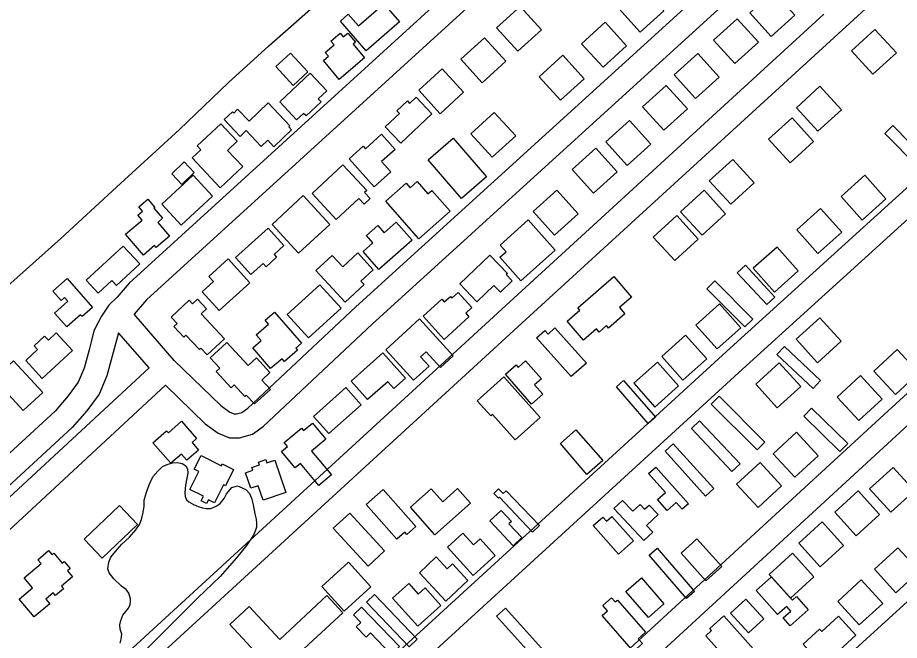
# Model space of a CAD drawing. Extents: x 3704301 to 3742427, y 506229 to 532009.
# Drawn here: x 3733348 to 3734457, y 515315 to 516097 of the extents above; entities that cross this region are included whole.
import ezdxf

# ---------------------------------------------------------------- set-up
doc = ezdxf.new("R2010")
doc.units = 0
for name, color, linetype in [('V-BLDG-OTLN', 7, 'Continuous'), ('V-ROAD-CNTR', 7, 'Continuous'), ('V-SITE-VEGE', 7, 'Continuous'), ('V-TOPO-SHOR', 7, 'Continuous')]:
    doc.layers.add(name, color=color, linetype=linetype)

msp = doc.modelspace()

# ---------------------------------------------------------------- linework, layer by layer
at = {"layer": 'V-BLDG-OTLN'}
for points in [[(3734131.2, 516079.1), (3734160.9, 516106), (3734134, 516135.6), (3734104.4, 516108.8)], [(3734296.2, 516073.7), (3734325.8, 516100.6), (3734299, 516130.2), (3734269.3, 516103.4)], [(3733828.7, 516092.1), (3733786.9, 516055.6), (3733754.3, 516093), (3733764.1, 516101.6), (3733776.9, 516086.9), (3733808.9, 516114.8)], [(3733980.3, 516111.5), (3733950.7, 516084.6), (3733977.6, 516055), (3734007.2, 516081.9)], [(3734084.6, 516035), (3734114.2, 516061.8), (3734087.4, 516091.5), (3734057.7, 516064.6)], [(3734250.4, 516039.5), (3734280.1, 516066.3), (3734253.2, 516096), (3734223.6, 516069.1)], [(3734426.6, 516082.6), (3734397.1, 516055.6), (3734424, 516026.1), (3734453.6, 516053.1)], [(3733784.8, 516046.8), (3733752.9, 516019.7), (3733732.9, 516043.3), (3733739.4, 516048.8), (3733735.2, 516053.7), (3733746.3, 516063.1), (3733742.4, 516067.7), (3733754.1, 516077.6), (3733757.9, 516073.1), (3733763.6, 516077.8), (3733773.1, 516066.5), (3733770.2, 516064)], [(3733935.4, 516072), (3733905.8, 516045.1), (3733932.7, 516015.5), (3733962.3, 516042.4)], [(3733713.2, 516029), (3733694.8, 516012.2), (3733673.1, 516036), (3733691.5, 516052.7)], [(3734031.2, 515993.5), (3734060.9, 516020.3), (3734034, 516050), (3734004.4, 516023.1)], [(3734200.9, 515995.7), (3734230.6, 516022.5), (3734203.7, 516052.2), (3734174.1, 516025.3)], [(3733678, 515991.3), (3733716.4, 516027.5), (3733737.2, 516005.4), (3733726.5, 515995.2), (3733730, 515991.5), (3733711.1, 515973.8), (3733708.1, 515977), (3733699.2, 515968.7)], [(3733882.4, 516033.1), (3733852.8, 516006.1), (3733879.7, 515976.6), (3733909.3, 516003.5)], [(3734161.2, 515955.7), (3734190.9, 515982.5), (3734164, 516012.2), (3734134.4, 515985.3)], [(3734357.4, 516011), (3734327.9, 515984), (3734354.8, 515954.5), (3734384.4, 515981.5)], [(3733663.5, 515990.1), (3733690.9, 515961.5), (3733689.4, 515960), (3733692.9, 515956.4), (3733670.7, 515935.1), (3733662.9, 515943.2), (3733654.7, 515935.4), (3733635.6, 515955.3), (3733628.1, 515948.1), (3733608, 515969.1), (3733618.4, 515979.1), (3733620.1, 515977.3), (3733625.1, 515982.1), (3733639.5, 515967.1)], [(3733869.4, 515976.4), (3733830.3, 515939.5), (3733810.8, 515960.2), (3733828.5, 515976.9), (3733825.3, 515980.2), (3733838.5, 515992.6), (3733841.3, 515989.6), (3733849.6, 515997.4)], [(3733945.1, 515921.8), (3733974.8, 515948.6), (3733947.9, 515978.3), (3733918.3, 515951.4)], [(3734115.1, 515911.5), (3734144.7, 515938.4), (3734117.9, 515968), (3734088.2, 515941.2)], [(3734322.4, 515971.3), (3734292.9, 515944.4), (3734319.8, 515914.8), (3734349.4, 515941.8)], [(3733603.2, 515883.5), (3733568, 515921), (3733578.9, 515931.2), (3733574.3, 515936.1), (3733604, 515964), (3733624.6, 515942), (3733612.4, 515930.5), (3733631.5, 515910.1)], [(3734449.1, 515961.7), (3734439.1, 515951.9), (3734481.1, 515909.2), (3734491.1, 515919)], [(3733823.1, 515931.8), (3733806.1, 515916.4), (3733817.7, 515903.7), (3733796.8, 515884.8), (3733765.2, 515919.7), (3733782.8, 515935.6), (3733785.7, 515932.5), (3733805.9, 515950.8)], [(3733896.2, 515945.8), (3733938, 515897.1), (3733906.6, 515870.1), (3733864.8, 515918.8)], [(3734072.7, 515876.8), (3734102.3, 515903.7), (3734075.5, 515933.3), (3734045.8, 515906.5)], [(3733542.2, 515900.9), (3733557.8, 515916), (3733570.6, 515902.7), (3733555, 515887.6)], [(3733757.5, 515912.4), (3733787.6, 515880.1), (3733784.8, 515877.5), (3733791.7, 515870.1), (3733784.1, 515862.9), (3733777.4, 515870.1), (3733749, 515843.7), (3733718.6, 515876.3)], [(3734247.8, 515919.2), (3734218.2, 515892.3), (3734245.2, 515862.7), (3734274.8, 515889.7)], [(3733593.6, 515873.1), (3733554.2, 515836.6), (3733529.8, 515862.9), (3733569.3, 515899.4)], [(3733852.9, 515819.5), (3733811.5, 515866.8), (3733837.1, 515889.2), (3733842.1, 515883.5), (3733850.8, 515891.2), (3733864.2, 515875.9), (3733869.1, 515880.2), (3733892.2, 515853.9)], [(3734410.6, 515842.9), (3734440.5, 515869.5), (3734413.8, 515899.4), (3734384, 515872.7)], [(3734023.6, 515823.9), (3734053.2, 515850.8), (3734026.4, 515880.4), (3733996.7, 515853.6)], [(3734211.8, 515880.4), (3734182.2, 515853.4), (3734209.2, 515823.8), (3734238.7, 515850.8)], [(3733506.6, 515798.9), (3733484.2, 515825.1), (3733505, 515842.9), (3733499.6, 515849.2), (3733505.5, 515854.2), (3733500.9, 515859.6), (3733512.1, 515869.2), (3733520.9, 515858.9), (3733519.6, 515857.8), (3733530.6, 515845.1), (3733524.6, 515840), (3733539.4, 515822.7), (3733522.5, 515808.3), (3733520.4, 515810.8)], [(3733701.8, 515801.1), (3733668.4, 515837.2), (3733707.6, 515873.6), (3733741, 515837.5)], [(3734354.9, 515801), (3734384.8, 515827.6), (3734358.1, 515857.4), (3734328.3, 515830.8)], [(3734177.3, 515848.5), (3734147.8, 515821.5), (3734174.8, 515792), (3734204.3, 515818.9)], [(3733844.5, 515817.5), (3733802.6, 515780.7), (3733782.8, 515803.3), (3733795.2, 515814.3), (3733787.2, 515823.4), (3733801.4, 515835.9), (3733809.4, 515826.8), (3733824.5, 515840.2)], [(3733990.6, 515843), (3734024.4, 515805.2), (3733981.4, 515766.7), (3733955, 515796.2), (3733962.7, 515803.1), (3733955.3, 515811.4)], [(3733622.4, 515795.7), (3733663.3, 515832.8), (3733683.2, 515810.9), (3733670.9, 515799.6), (3733674, 515796.2), (3733660.9, 515784.2), (3733657.2, 515788.3), (3733641.8, 515774.4)], [(3733434.7, 515767.4), (3733481.3, 515810.2), (3733502, 515787.7), (3733472.6, 515760.8), (3733467, 515766.9), (3733449.7, 515751.1)], [(3733760.1, 515739.9), (3733723.6, 515779.7), (3733744.1, 515798.4), (3733757.2, 515784.2), (3733776.2, 515801.6), (3733795.7, 515780.4), (3733780.1, 515766.1), (3733784, 515761.8)], [(3734300.3, 515752.4), (3734330.1, 515779.1), (3734303.5, 515808.9), (3734273.6, 515782.3)], [(3733613.3, 515794.1), (3733640.4, 515764.1), (3733601.8, 515729.2), (3733580.6, 515752.6), (3733594.9, 515765.6), (3733589, 515772.1)], [(3733942.3, 515798.8), (3733964.4, 515775.7), (3733963, 515774.4), (3733970.5, 515766.5), (3733955.5, 515752.2), (3733947.4, 515760.7), (3733926, 515740.2), (3733904.5, 515762.8)], [(3734263.7, 515786.2), (3734253.4, 515776.7), (3734290.5, 515736.6), (3734300.8, 515746.1)], [(3733410.8, 515769.3), (3733442.5, 515733.2), (3733429.5, 515721.7), (3733427.4, 515724), (3733410.1, 515708.7), (3733394.8, 515726), (3733411.7, 515740.9), (3733407.5, 515745.7), (3733403, 515741.7), (3733392.8, 515753.4)], [(3734098, 515771.9), (3734120.5, 515746), (3734105.4, 515733), (3734112.2, 515725.1), (3734091.7, 515707.2), (3734089, 515710.3), (3734079.6, 515702.2), (3734076.4, 515706), (3734060.2, 515691.9), (3734039.6, 515715.7), (3734055.6, 515729.6), (3734052.9, 515732.7)], [(3733687.4, 515724.2), (3733728.5, 515761.7), (3733755.3, 515732.3), (3733714.1, 515694.9)], [(3734225.1, 515766.4), (3734215.2, 515756.5), (3734263, 515708.6), (3734272.9, 515718.5)], [(3733916, 515721.4), (3733884.7, 515692.9), (3733858.2, 515722.1), (3733881.7, 515743.5), (3733884.9, 515740), (3733892.6, 515747), (3733894.6, 515744.8), (3733902.4, 515752), (3733919.7, 515732.9), (3733911.9, 515725.8)], [(3733608.4, 515693.8), (3733586.7, 515673.4), (3733578.6, 515682), (3733576.9, 515680.3), (3733559.9, 515698.4), (3733557.3, 515695.9), (3733545, 515709.1), (3733548.9, 515712.8), (3733541.4, 515720.8), (3733564.1, 515742.1), (3733568.2, 515737.7), (3733574.4, 515743.5), (3733585.8, 515731.3), (3733579.2, 515725.1)], [(3734228, 515681), (3734257.8, 515707.6), (3734231.1, 515737.5), (3734201.3, 515710.8)], [(3733671.5, 515727.1), (3733705.3, 515688), (3733698.1, 515681.8), (3733700.4, 515679.2), (3733683.9, 515665), (3733680.9, 515668.5), (3733666.5, 515656.2), (3733644, 515682.3), (3733654.7, 515691.6), (3733648.5, 515698.8), (3733663.9, 515712.1), (3733659.7, 515716.9)], [(3733811.3, 515680), (3733853.8, 515718.8), (3733896.3, 515672.3), (3733880.3, 515657.7), (3733862.2, 515677.4), (3733855.2, 515671), (3733865.8, 515659.3), (3733846.4, 515641.6)], [(3734357.3, 515720.1), (3734327.6, 515693.3), (3734354.5, 515663.6), (3734384.1, 515690.5)], [(3733417.5, 515679.1), (3733379.3, 515643.9), (3733358.5, 515666.5), (3733373.4, 515680.3), (3733369.2, 515684.9), (3733382.2, 515697), (3733387, 515691.9), (3733397, 515701.2)], [(3734024.2, 515707.3), (3734063.7, 515663.1), (3734044.7, 515646.1), (3734001.1, 515695), (3734011.6, 515704.3), (3734015.8, 515699.7)], [(3734185.1, 515641.6), (3734215, 515668.3), (3734188.3, 515698.1), (3734158.5, 515671.5)], [(3733611.4, 515689.1), (3733638.2, 515660.2), (3733648.6, 515669.8), (3733665.7, 515651.4), (3733655.4, 515641.8), (3733666.2, 515630.1), (3733646.4, 515611.8), (3733636, 515623), (3733634.2, 515621.3), (3733620.8, 515635.8), (3733617, 515632.2), (3733598.1, 515652.6), (3733602.8, 515656.9), (3733590.7, 515669.9)], [(3734313, 515684.1), (3734303.3, 515674), (3734348.7, 515631.2), (3734358.3, 515641.3)], [(3734452.4, 515623.8), (3734481.8, 515650.9), (3734454.7, 515680.3), (3734425.3, 515653.2)], [(3733767.7, 515640.5), (3733807.5, 515676), (3733836, 515644.1), (3733821.6, 515631.2), (3733813.9, 515639.8), (3733788.6, 515617.2)], [(3733343.1, 515666.2), (3733379.9, 515626.3), (3733355.2, 515603.5), (3733318.4, 515643.4)], [(3733994.8, 515611.7), (3733962, 515649.4), (3733975.2, 515660.9), (3733977.8, 515657.8), (3733987.3, 515666.1), (3734007.1, 515643.4), (3733998.6, 515636), (3734009, 515624.1)], [(3734149.9, 515607.9), (3734179.7, 515634.6), (3734153, 515664.4), (3734123.2, 515637.8)], [(3734306.3, 515663.5), (3734276.6, 515636.7), (3734303.5, 515607), (3734333.2, 515633.9)], [(3734406.2, 515590.9), (3734435.7, 515618), (3734408.6, 515647.4), (3734379.2, 515620.3)], [(3733959.9, 515645.7), (3734005.4, 515594.7), (3733974, 515566.7), (3733945.5, 515598.6), (3733943.4, 515596.8), (3733926.4, 515615.9)], [(3734110.5, 515641.4), (3734150.6, 515595.2), (3734141.5, 515587.3), (3734101.4, 515633.5)], [(3733720.4, 515596), (3733761.3, 515632.5), (3733780.6, 515610.8), (3733739.6, 515574.6)], [(3734230.5, 515621.6), (3734220.6, 515611.7), (3734278.3, 515554), (3734288.2, 515563.9)], [(3734347, 515606.3), (3734337.2, 515596.3), (3734382.5, 515552.2), (3734392.3, 515562.2)], [(3734205.9, 515590.4), (3734195.7, 515580.8), (3734246.8, 515526.8), (3734257, 515536.4)], [(3733540.9, 515537.2), (3733518.5, 515563.1), (3733535.8, 515578.1), (3733538, 515575.6), (3733554.6, 515590), (3733573.5, 515568.2), (3733567.7, 515563.2), (3733575.8, 515553.9), (3733561.1, 515541.1), (3733554.4, 515548.9)], [(3733727.2, 515509.5), (3733704.1, 515537), (3733697.4, 515531.4), (3733680.1, 515552.2), (3733687.6, 515558.4), (3733683.5, 515563.2), (3733705.3, 515581.4), (3733707.9, 515578.3), (3733719.2, 515587.8), (3733736.1, 515567.6), (3733718.1, 515552.5), (3733743.1, 515522.8)], [(3734050.5, 515579.1), (3734084.3, 515540.7), (3734064.3, 515523.1), (3734031, 515561.9)], [(3734325.7, 515519.8), (3734355.1, 515546.8), (3734328, 515576.3), (3734298.6, 515549.2)], [(3734173, 515561.6), (3734223.9, 515505.4), (3734213.6, 515496.1), (3734162.7, 515552.3)], [(3733619.9, 515529.3), (3733609.6, 515508.8), (3733607.2, 515510), (3733596, 515487.6), (3733588.4, 515491.4), (3733586, 515486.6), (3733579.2, 515490), (3733582.1, 515495.8), (3733565.1, 515504.4), (3733576.4, 515527), (3733570.6, 515530), (3733579.2, 515547), (3733604.7, 515534.2), (3733605.8, 515536.4)], [(3733671.7, 515541), (3733685.6, 515500.7), (3733657.1, 515490.9), (3733650.9, 515509), (3733641.8, 515505.9), (3733635, 515525.4), (3733644.1, 515528.6), (3733643, 515531.9), (3733652.5, 515535.1), (3733651.3, 515538.7), (3733660.5, 515541.8), (3733661.9, 515537.6)], [(3734279.7, 515481.7), (3734309.1, 515508.8), (3734282.1, 515538.2), (3734252.6, 515511.1)], [(3734151.1, 515532.4), (3734192, 515486.1), (3734184.3, 515479.4), (3734176.7, 515487.9), (3734165.2, 515477.8), (3734153.1, 515491.6), (3734163.1, 515500.4), (3734142, 515524.3)], [(3734449.4, 515532.1), (3734419.8, 515505.2), (3734446.7, 515475.6), (3734476.3, 515502.5)], [(3733808.2, 515504.4), (3733849.3, 515457.8), (3733837.9, 515447.8), (3733835.3, 515450.7), (3733825.2, 515441.8), (3733786.7, 515485.5)], [(3733918.1, 515487), (3733873.2, 515447.2), (3733842.3, 515482.1), (3733868.4, 515505.2), (3733883, 515488.8), (3733901.7, 515505.5)], [(3733962.8, 515502.8), (3734004.7, 515458.9), (3733996, 515450.7), (3733954.2, 515494.6), (3733953, 515493.4), (3733947.3, 515499.3), (3733953.3, 515505), (3733958.9, 515499.1)], [(3734405.6, 515502.6), (3734376, 515475.7), (3734402.9, 515446.1), (3734432.5, 515473)], [(3734135.9, 515440), (3734098.4, 515480.5), (3734109.3, 515490.6), (3734122, 515476.9), (3734131.2, 515485.4), (3734136.8, 515479.4), (3734142.6, 515484.8), (3734153.9, 515472.7), (3734139.2, 515459.2), (3734147.2, 515450.5)], [(3733432.1, 515441.9), (3733476.6, 515484.1), (3733499.3, 515460.1), (3733454.7, 515417.9)], [(3733766, 515474.7), (3733809.9, 515427.1), (3733789.3, 515408.1), (3733745.4, 515455.8)], [(3733971.4, 515433.6), (3733942.2, 515464.9), (3733956.5, 515478.1), (3733969.4, 515464.1), (3733966.3, 515461.2), (3733982.4, 515443.9)], [(3734104, 515423), (3734072.2, 515459.1), (3734084.3, 515469.7), (3734088.9, 515464.5), (3734095.6, 515470.4), (3734122.8, 515439.6)], [(3734360.3, 515463.7), (3734330.7, 515436.8), (3734357.6, 515407.2), (3734387.2, 515434.1)], [(3733949, 515421.2), (3733921.1, 515396.1), (3733888.9, 515431.9), (3733908.4, 515449.3), (3733921.7, 515434.6), (3733930.1, 515442.2)], [(3734214.1, 515389.4), (3734182.7, 515424.1), (3734202.6, 515442.1), (3734234.1, 515407.4)], [(3733350.4, 515366.6), (3733367.1, 515380.6), (3733356.5, 515393.2), (3733377.8, 515411.2), (3733373.7, 515416.1), (3733387.2, 515427.5), (3733391.7, 515422.2), (3733394, 515424.1), (3733404.4, 515411.7), (3733406.8, 515413.8), (3733414.4, 515404.8), (3733411.1, 515402.1), (3733417.5, 515394.6), (3733403.4, 515382.7), (3733405.9, 515379.6), (3733395.8, 515371.1), (3733393.1, 515374.3), (3733383.8, 515366.5), (3733388.9, 515360.4), (3733369.2, 515344.3)], [(3734152.7, 515430.4), (3734199.5, 515376), (3734189.5, 515367.4), (3734142.7, 515421.8)], [(3734323, 515424.2), (3734293.4, 515397.3), (3734320.3, 515367.6), (3734349.9, 515394.5)], [(3734453, 515374.5), (3734482.5, 515401.5), (3734455.5, 515431), (3734426, 515404)], [(3733792.6, 515382), (3733759, 515351.5), (3733731, 515382.4), (3733764.7, 515412.9)], [(3733914.6, 515389.8), (3733887, 515364), (3733853.6, 515399.7), (3733874.8, 515419.5), (3733888.7, 515404.7), (3733895.1, 515410.7)], [(3734132.8, 515393.1), (3734161.2, 515360.4), (3734141.8, 515343.5), (3734113.3, 515376.1)], [(3734296.7, 515394.6), (3734322.8, 515365.1), (3734328, 515369.7), (3734342.5, 515353.2), (3734319.8, 515333.1), (3734311.2, 515342.8), (3734320.9, 515351.3), (3734315.7, 515357.2), (3734304.2, 515347), (3734277.3, 515377.5)], [(3733880.6, 515358.7), (3733851.7, 515332.5), (3733820, 515367.7), (3733840.3, 515386), (3733852.3, 515372.8), (3733860.9, 515380.5)], [(3734406.9, 515334.1), (3734436.4, 515361.1), (3734409.4, 515390.6), (3734379.9, 515363.6)], [(3733639.5, 515357.2), (3733678, 515315.7), (3733737.4, 515370.9), (3733757.4, 515349.4), (3733698, 515294.3), (3733694.8, 515297.8), (3733671.8, 515276.5), (3733674.6, 515273.5), (3733650.8, 515251.5), (3733630.1, 515273.7), (3733652.5, 515294.4), (3733615.1, 515334.7)], [(3733797.3, 515372.5), (3733850.9, 515316.3), (3733840.7, 515306.7), (3733787.1, 515362.8)], [(3734122.9, 515300.6), (3734083.4, 515345.9), (3734090.1, 515351.7), (3734084.3, 515358.4), (3734095.4, 515368.1), (3734100, 515362.9), (3734102.8, 515365.3), (3734138.2, 515324.8), (3734129, 515316.7), (3734134.4, 515310.6)], [(3734264.4, 515366.5), (3734286.8, 515341.7), (3734267.4, 515324.2), (3734245, 515349)], [(3733781, 515356.4), (3733828.5, 515307.1), (3733818.2, 515297.1), (3733792.3, 515324), (3733786.7, 515318.6), (3733774.3, 515331.5), (3733780, 515337), (3733770.7, 515346.6)], [(3733961.9, 515355), (3734007.1, 515304.9), (3733996, 515294.9), (3733950.8, 515344.9)], [(3734236.6, 515345.5), (3734273.7, 515303.7), (3734248.5, 515281.3), (3734213.8, 515320.5), (3734221.2, 515327.1), (3734218.9, 515329.8)], [(3734402.7, 515321.2), (3734370.7, 515291.8), (3734367.2, 515295.6), (3734357.4, 515286.6), (3734336.2, 515309.7), (3734357, 515328.9), (3734359.8, 515325.9), (3734380.7, 515345.1)]]:
    msp.add_lwpolyline(points, close=True, dxfattribs=at)
at = {"layer": 'V-ROAD-CNTR'}
for points in [[(3733386, 515166.5), (3733987.5, 515718.1), (3734601.4, 516279.2), (3735215.3, 516838.1)], [(3733588.4, 514776.7), (3734463.4, 515580.9), (3735428.7, 516462.1)], [(3734133.2, 516350.5), (3733488.8, 515763.7), (3733473.7, 515746), (3733462.9, 515736.1), (3733454, 515722.3), (3733449.7, 515714.3), (3733444.3, 515703.9), (3733441, 515689.7), (3733438.3, 515679.9), (3733432.1, 515656.9), (3733424.5, 515639), (3733411.8, 515622), (3733395.5, 515602.9), (3733191, 515414.9)], [(3734153.5, 516328.4), (3733510.4, 515742.7), (3733494.8, 515724.5)], [(3733629.6, 514595), (3734373.5, 515277.9), (3735505.5, 516308.5)], [(3733484.1, 514986.6), (3734244.4, 515682), (3734804.9, 516190.7), (3734816.9, 516197), (3734830.5, 516200.6), (3734845.3, 516198.8), (3734858.2, 516193.4), (3734872.8, 516183.9), (3734968.1, 516082.2)], [(3733545.4, 515666.5), (3733603.8, 515609.9), (3733615.1, 515601.6), (3733620.8, 515599.3), (3733623.6, 515599.3), (3733630.5, 515601.2), (3733637.8, 515606.6), (3733773.9, 515734), (3734278.5, 516192.7)], [(3733504.3, 514964.4), (3734264.6, 515659.8), (3734822.2, 516165.9), (3734827.8, 516168.8), (3734832.6, 516170.1), (3734837.5, 516169.5), (3734844.1, 516166.8), (3734853.3, 516160.8), (3734945.9, 516061.9)], [(3733534.3, 515635.5), (3733584.4, 515586.9), (3733600.4, 515575.2), (3733614.8, 515569.4), (3733627.5, 515569.3), (3733643.9, 515573.7), (3733657, 515583.6), (3733794.3, 515712), (3734298.8, 516170.7)], [(3733365.7, 515188.6), (3733967.3, 515740.3), (3734362.5, 516101.5)], [(3733568.1, 514798.8), (3734443.2, 515603), (3734945.9, 516061.9)], [(3733545.4, 515666.5), (3733494.8, 515724.5)], [(3733475.3, 515701.2), (3733467.3, 515672), (3733460.5, 515647.1), (3733450.8, 515624), (3733435.3, 515603.2), (3733417.1, 515582), (3733211.3, 515392.8)], [(3733217.8, 515383.6), (3733513.7, 515657.2), (3733475.3, 515701.2)], [(3733238.2, 515361.5), (3733534.3, 515635.5)]]:
    msp.add_lwpolyline(points, dxfattribs=at)
msp.add_spline([(3733190.2, 515415.4), (3733239.4, 515359.7), (3733281.2, 515307.9), (3733324.8, 515248.7), (3733358.4, 515205.1), (3733381.8, 515168.2), (3733412.6, 515121), (3733431.6, 515087.7), (3733452.9, 515051.6), (3733470.6, 515020.6), (3733486.1, 514992.9), (3733500.9, 514961), (3733516.3, 514924.4), (3733535.3, 514886.4), (3733553.3, 514843.9), (3733566.4, 514814.5), (3733576, 514790.1), (3733585.3, 514763.1), (3733594.6, 514730.7), (3733601.3, 514710.6), (3733610.7, 514680.3), (3733622.2, 514645.4), (3733632, 514610.3), (3733642.7, 514574.2), (3733649.2, 514538.2), (3733656.9, 514498.8), (3733669.3, 514434.5), (3733686.5, 514330.1)], degree=3, dxfattribs=at)
at = {"layer": 'V-SITE-VEGE'}
msp.add_lwpolyline([(3733477.3, 515311.3), (3733478.7, 515316.2), (3733479.3, 515322.4), (3733477.4, 515328.7), (3733476.9, 515334.3), (3733478, 515339.8), (3733480.5, 515346.2), (3733487.7, 515355.1), (3733490.1, 515359.7), (3733490.4, 515363.5), (3733490.5, 515366.8), (3733488.1, 515374.1), (3733484.9, 515378.4), (3733479.2, 515382.8), (3733469.5, 515391.9), (3733463.6, 515399.5), (3733462, 515404.6), (3733462.9, 515413), (3733465.4, 515419.3), (3733473.4, 515428.7), (3733479.4, 515435.4), (3733488.9, 515444.3), (3733497.1, 515453.7), (3733501.5, 515460.1), (3733504.3, 515466.6), (3733506, 515473.7), (3733507.4, 515482.9), (3733507.7, 515490.7), (3733510.3, 515501), (3733513.6, 515510.2), (3733518.3, 515520.4), (3733524.8, 515527.4), (3733530.6, 515533.1), (3733536.5, 515535.7), (3733543.3, 515537.6), (3733549.6, 515538.3), (3733555.3, 515536.9), (3733560.1, 515533.9), (3733562, 515530.1), (3733562.5, 515524.7), (3733561.1, 515518.7), (3733559.6, 515509.8), (3733558.7, 515500), (3733559.2, 515495.4), (3733560.8, 515491.4), (3733563.8, 515488.6), (3733569.5, 515485.3), (3733575.4, 515483.1), (3733580.8, 515481.4), (3733585.4, 515480.6), (3733591.4, 515480.5), (3733598.2, 515483.2), (3733603.3, 515486.7), (3733608, 515492.9), (3733611, 515498.8), (3733617.6, 515506.6), (3733624.9, 515508.7), (3733630.9, 515506.5), (3733636, 515503.8), (3733639.8, 515499.4), (3733642.4, 515493.4), (3733644.5, 515485), (3733646.9, 515473.9), (3733648.2, 515466.8), (3733648.7, 515461.9), (3733648.6, 515457), (3733647.5, 515453.3), (3733645, 515447), (3733636.2, 515433.8), (3733623.7, 515418.5), (3733602.9, 515395.1), (3733575, 515368.2), (3733509.9, 515303.1)], dxfattribs=at)
at = {"layer": 'V-TOPO-SHOR'}
msp.add_lwpolyline([(3733232.2, 515670.6), (3733277, 515708.6), (3733328.1, 515753.3), (3733402.5, 515819.8), (3733472.7, 515884.3), (3733551.9, 515956.9), (3733613.3, 516015.3), (3733664.3, 516062), (3733744.6, 516132.9), (3733811, 516194.2), (3733892.5, 516270.3), (3733975.8, 516346.6), (3734063.1, 516425), (3734124.5, 516481.1), (3734178, 516530.8), (3734248.8, 516594.9), (3734315, 516656.8), (3734396.1, 516729.4), (3734474.1, 516800.5), (3734561.7, 516883), (3734662.4, 516973.9), (3734743, 517047.4), (3734807.4, 517104.6)], dxfattribs=at)

doc.saveas('drawing.dxf')
